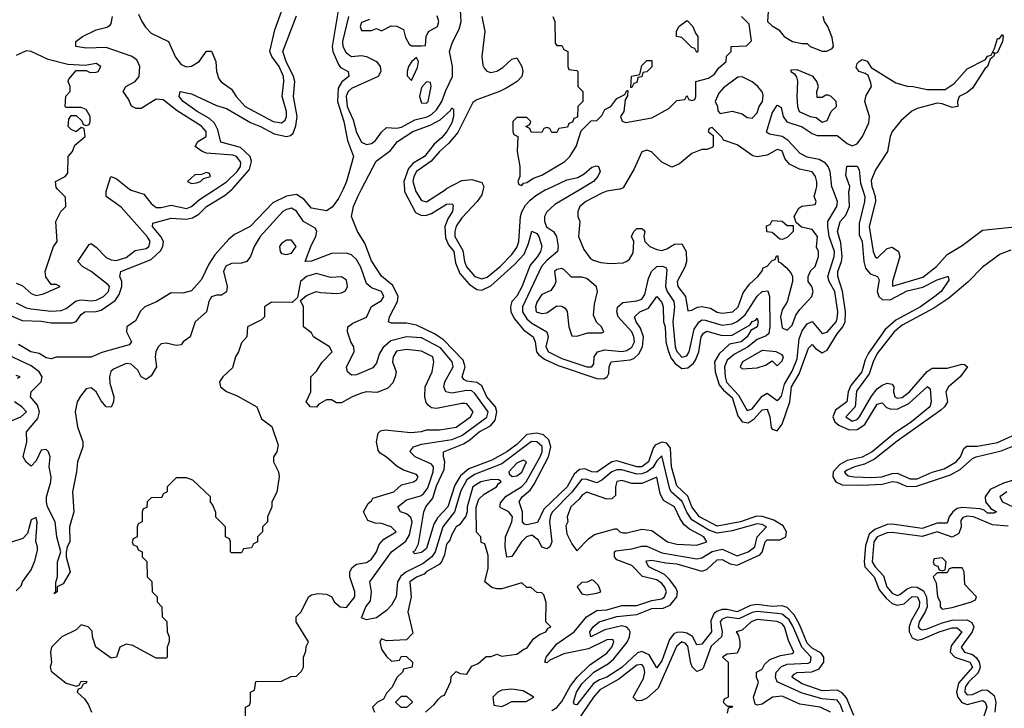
# Model space of a CAD drawing. Header units: inches. Extents: x 2710751 to 2829008, y 857003 to 965602.
# Tile 283 of 320: x 2781604 to 2785538, y 887925 to 890677. Entities that reach past the tile are written whole.
import ezdxf

# ---------------------------------------------------------------- set-up
doc = ezdxf.new("R2010")
doc.units = ezdxf.units.IN
doc.header["$MEASUREMENT"] = 0
doc.layers.add('C7888', color=7, linetype='Continuous')
doc.layers.add('C7889', color=7, linetype='Continuous')

msp = doc.modelspace()

# ---------------------------------------------------------------- linework, layer by layer
at = {"layer": 'C7888', "color": 2}
for points, elevation in [([(2781530, 889510.3), (2781614.6, 889474.6), (2781690, 889472), (2781730, 889464.9), (2781814.2, 889465.8), (2781829.6, 889470.4), (2781850, 889498.8), (2781864, 889510), (2781910, 889510.3), (2781930, 889516.4), (2781985.3, 889554.7), (2782002, 889578), (2782011.8, 889610), (2782012, 889630), (2782003.7, 889650), (2782008.7, 889670), (2782130, 889718.4), (2782166.8, 889753.2), (2782176.2, 889770), (2782178.4, 889790), (2782167.8, 889810), (2782135.1, 889850), (2782136.4, 889863.6), (2782210, 889883.1), (2782270, 889879.5), (2782295.1, 889884.9), (2782319.8, 889900.2), (2782350, 889930.3), (2782424.5, 889975.5), (2782453.1, 890000)], 2), ([(2781590, 889624), (2781614.6, 889614.6), (2781650, 889582), (2781670, 889574.8), (2781699.3, 889580.7), (2781766, 889610), (2781750, 889618), (2781730, 889618), (2781709.3, 889649.3), (2781706, 889670), (2781739, 889770), (2781754, 889790), (2781749, 889870), (2781769.1, 889910.9), (2781788, 889930), (2781787.3, 889967.3), (2781755.8, 890000)], 10), ([(2781590, 889545.5), (2781630, 889525.8), (2781650, 889521.2), (2781730, 889512.3), (2781770, 889514.9), (2781790, 889523.1), (2781830, 889552.7), (2781850, 889557.6), (2781890, 889553), (2781910, 889555.6), (2781939.7, 889570), (2781958.7, 889590), (2781963.1, 889610), (2781957.8, 889617.8), (2781890, 889671.1), (2781855.1, 889690), (2781836, 889710), (2781882, 889778), (2781890, 889782), (2781910, 889768.4), (2781950, 889726.5), (2781970, 889716.9), (2781990, 889714.4), (2782030, 889726.7), (2782065.9, 889754.1), (2782110, 889762.7), (2782120.5, 889770), (2782125.4, 889790), (2782113.3, 889810), (2782010, 889928), (2781949.4, 889970), (2781949.3, 889990), (2781952.6, 890000)], 6), ([(2782896.1, 890000), (2782878, 889962), (2782852.9, 889927.1), (2782830, 889913.6), (2782770, 889924.2), (2782739.8, 889959.8), (2782710, 889977.6), (2782670, 889971.5), (2782614.9, 889945.1), (2782524.9, 889850), (2782462, 889818), (2782440.2, 889799.8), (2782383.4, 889736.6), (2782359.9, 889700.1), (2782330, 889639), (2782290, 889593.2), (2782255.9, 889584.1), (2782210, 889585.2), (2782150.5, 889549.5), (2782104.7, 889530), (2782087.5, 889512.5), (2782066.4, 889473.6), (2782032, 889450), (2782031.3, 889430), (2782051.3, 889390), (2782042, 889378), (2781932.5, 889347.5), (2781890, 889328), (2781750, 889328), (2781730, 889322), (2781710, 889325.2), (2781682.7, 889342.7), (2781648.7, 889350), (2781598.9, 889378.9)], 2), ([(2782043.5, 890000), (2782050, 889994.9), (2782099.6, 889979.6), (2782130, 889942.4), (2782150, 889926), (2782170, 889926), (2782210, 889935.6), (2782270, 889922.6), (2782290, 889930.3), (2782322.3, 889957.7), (2782386.9, 890000)], 6), ([(2784936.4, 887896.4), (2784907.5, 887967.5), (2784890, 887987.1), (2784870, 887997.4), (2784810, 887994.3), (2784730, 888023.1), (2784689.5, 888050), (2784698, 888062), (2784710, 888067.7), (2784768.9, 888071.1), (2784797.6, 888082.4), (2784816.3, 888110), (2784816.9, 888130), (2784805.9, 888145.9), (2784770, 888165.5), (2784750, 888185.7), (2784720, 888260), (2784698.6, 888298.6), (2784670, 888328.5), (2784650, 888335.1), (2784610, 888332.3), (2784550, 888340.3), (2784524, 888336), (2784470, 888309.9), (2784430, 888319.8), (2784410, 888319.8), (2784388.2, 888311.8), (2784377, 888303), (2784365.8, 888274.2), (2784368.4, 888230), (2784330, 888182), (2784310, 888179.3), (2784291.7, 888211.7), (2784270, 888224.8), (2784250, 888229.8), (2784230, 888228.2), (2784217.7, 888222.3), (2784200.5, 888199.5), (2784170, 888115.1), (2784150, 888086.6), (2784118.4, 888138.4), (2784090, 888151.6), (2784073, 888147), (2784010, 888088.7), (2783950.4, 888050), (2783920.6, 888039.4), (2783896, 888024), (2783830, 887939.3), (2783820.9, 887940.9), (2783817.2, 887950), (2783828.8, 887990), (2783850, 888022.4), (2783897.6, 888070), (2783956.1, 888103.9), (2783977.6, 888122.4), (2784031.3, 888188.7), (2784040.5, 888210), (2784042.4, 888230), (2784038.8, 888238.8), (2784029.7, 888249.7), (2784010, 888254.5), (2783941.8, 888238.2), (2783886, 888210), (2783882, 888230), (2783895.1, 888250), (2783919.3, 888270), (2783990, 888292.4), (2784070, 888300.3), (2784130, 888324), (2784175.2, 888324.8), (2784203, 888337), (2784229.7, 888370), (2784232, 888390), (2784225.8, 888405.8), (2784200.3, 888440.3), (2784180.3, 888460.3), (2784118, 888490), (2784107, 888510), (2784110, 888514), (2784130, 888517.6), (2784185.7, 888505.7), (2784230, 888502), (2784330, 888473.7), (2784350, 888479.3), (2784390, 888518), (2784410, 888520.3), (2784442, 888502), (2784470, 888497.3), (2784561.6, 888538.4), (2784570.9, 888549.1), (2784582.7, 888590), (2784590, 888597.7), (2784641.2, 888598.8), (2784664.7, 888610), (2784667.4, 888630), (2784654.1, 888654.1), (2784616.8, 888676.8), (2784571.6, 888691.6), (2784547.7, 888692.3), (2784484, 888670), (2784390, 888653.3), (2784320.5, 888690), (2784290, 888729.6), (2784273.2, 888773.2), (2784230, 888814), (2784208.5, 888890), (2784204.7, 888964.7), (2784190, 888984), (2784170, 888988.7), (2784143.1, 888976.9), (2784134.9, 888965.1), (2784116, 888910), (2784090, 888889.9), (2784069.2, 888890), (2783990, 888914), (2783970, 888909.8), (2783910, 888868.6), (2783890, 888869.8), (2783861.8, 888881.8), (2783840.2, 888879.8), (2783819.7, 888860.3), (2783791.2, 888810), (2783698.8, 888721.2), (2783672.5, 888667.5), (2783630, 888657.6), (2783620.5, 888660.5), (2783612.3, 888670), (2783613.3, 888710), (2783599.6, 888750), (2783611.8, 888770), (2783643.3, 888796.7), (2783659.1, 888820.9), (2783717.3, 888930), (2783726.8, 888970), (2783718.2, 888998.2), (2783697.4, 889017.4), (2783670, 889025), (2783630, 889019.2), (2783590, 888979.8), (2783550, 888949.8), (2783490, 888916.8), (2783398.2, 888881.8), (2783365.4, 888854.6), (2783343, 888817), (2783314.4, 888730), (2783273.6, 888686.4), (2783258.7, 888661.3), (2783230, 888563.7), (2783210, 888547.6), (2783182.7, 888542.7), (2783175.3, 888550), (2783184.1, 888555.9), (2783197.2, 888582.8), (2783218.4, 888710), (2783227, 888730), (2783254.9, 888765.1), (2783270, 888813.4), (2783300.6, 888879.4), (2783303.1, 888910), (2783296.9, 888930), (2783298, 888950), (2783377.5, 888982.5), (2783402.3, 888997.7), (2783439.7, 889030), (2783485.7, 889054.3), (2783503.9, 889076.1), (2783509.8, 889110), (2783505.1, 889130), (2783469.8, 889170), (2783450, 889213.6), (2783430, 889227.4), (2783390, 889231.8), (2783379.1, 889239.1), (2783371.8, 889250), (2783383.9, 889290), (2783376.5, 889316.5), (2783298, 889398), (2783261.3, 889421.3), (2783190, 889456.3), (2783150, 889464.2), (2783090, 889464), (2783078, 889470), (2783081.2, 889490), (2783113.6, 889550), (2783116.9, 889570), (2783094.9, 889614.9), (2783050, 889652), (2783010, 889712.7), (2782983.5, 889783.5), (2782954, 889830), (2782929.5, 889890), (2782938, 889930), (2782954.5, 889970), (2782970.2, 890000)], 2), ([(2783141.1, 890000), (2783141.7, 889990), (2783185.8, 889905.8), (2783210, 889894.3), (2783230, 889895.2), (2783250, 889902.6), (2783310, 889939.3), (2783330, 889940.7), (2783335.8, 889935.8), (2783333.1, 889910), (2783316.2, 889883.8), (2783303.1, 889850), (2783304.8, 889804.8), (2783317.1, 889777.1), (2783338, 889750), (2783345.3, 889705.3), (2783363.2, 889663.2), (2783399.7, 889619.7), (2783430, 889598.7), (2783450, 889596.5), (2783486.5, 889613.5), (2783581.4, 889698.6), (2783619.6, 889740.4), (2783637, 889783), (2783650, 889832), (2783670, 889822), (2783678.4, 889810), (2783690, 889772), (2783684.4, 889750), (2783673.4, 889730), (2783644.2, 889695.8), (2783610, 889609.4), (2783590, 889572.3), (2783570.4, 889550), (2783564.4, 889530), (2783566.4, 889510), (2783580.9, 889480.9), (2783617.5, 889437.5), (2783655.5, 889410), (2783663.1, 889390), (2783668.8, 889350), (2783677.7, 889337.7), (2783700.5, 889320.5), (2783754.9, 889294.9), (2783910, 889242.3), (2783938.4, 889241.6), (2783951, 889249), (2783957.3, 889262.7), (2783958.9, 889290), (2783966.6, 889310), (2784042.8, 889317.2), (2784057.1, 889322.9), (2784078.1, 889341.9), (2784092.4, 889370), (2784096.4, 889410), (2784084.5, 889444.5), (2784066.9, 889470), (2784060.7, 889490), (2784081.2, 889510), (2784116.4, 889523.6), (2784150, 889570.8), (2784170, 889546), (2784174.9, 889530), (2784176, 889470), (2784182.3, 889450), (2784186, 889390), (2784194.4, 889354.4), (2784206.1, 889326.1), (2784222.7, 889302.7), (2784250, 889283.1), (2784273.8, 889286.2), (2784295.8, 889304.2), (2784303.4, 889316.6), (2784317.3, 889350), (2784326.6, 889410), (2784335.6, 889424.4), (2784350, 889431.5), (2784410, 889414.9), (2784450, 889416.4), (2784522.9, 889457.1), (2784530, 889470.4), (2784544.5, 889475.5), (2784550, 889484.7), (2784554.9, 889470), (2784550.4, 889450), (2784525.2, 889434.8), (2784510, 889409.7), (2784486, 889390), (2784439.9, 889380.1), (2784398.6, 889341.4), (2784380.3, 889310), (2784382.6, 889270), (2784398.3, 889218.3), (2784416.2, 889196.2), (2784450, 889166.7), (2784473.6, 889093.6), (2784490, 889070.3), (2784514.1, 889065.9), (2784538.6, 889081.4), (2784570, 889118), (2784590, 889120.4), (2784601.5, 889090), (2784606.5, 889046.5), (2784610, 889040.7), (2784630, 889033.4), (2784650, 889061), (2784680.8, 889150), (2784688.2, 889210), (2784717.9, 889262.1), (2784755.3, 889364.7), (2784770, 889379.1), (2784783.4, 889363.4), (2784810, 889345.5), (2784830, 889356.4), (2784870, 889422), (2784893.3, 889450), (2784902, 889470), (2784902.9, 889510), (2784891.9, 889591.9), (2784872.6, 889650), (2784872.8, 889670), (2784887.7, 889710), (2784889.8, 889730.2), (2784885.2, 889785.2), (2784871.8, 889830), (2784882, 889870), (2784904.2, 889895.8), (2784919.3, 889930), (2784917.2, 889990), (2784919.2, 890000)], 2), ([(2783183.9, 890000), (2783186.9, 889990), (2783210, 889954.4), (2783230, 889948.8), (2783307.4, 890000)], 6), ([(2783456.4, 890000), (2783450, 889977.2), (2783432.4, 889950), (2783370, 889885.6), (2783348.6, 889851.4), (2783342.2, 889830), (2783342.6, 889810), (2783374.4, 889754.4), (2783381.1, 889710), (2783389.5, 889689.5), (2783422.3, 889650), (2783450, 889640.7), (2783471.6, 889648.4), (2783523.9, 889690), (2783570, 889738.3), (2783590, 889767), (2783598.5, 889790), (2783605.6, 889890), (2783610.7, 889909.3), (2783624.3, 889935.7), (2783644.1, 889955.9), (2783665.6, 889974.4), (2783703.7, 889996.3), (2783711.6, 890000)], 6), ([(2783846.4, 890000), (2783741.9, 889938.1), (2783710, 889909.6), (2783700.2, 889890), (2783700.2, 889870), (2783709.4, 889849.4), (2783736.4, 889830), (2783748.7, 889810), (2783755.3, 889770), (2783752.2, 889750), (2783710, 889714.5), (2783689.2, 889690), (2783613.2, 889530), (2783613.2, 889510), (2783630, 889482), (2783650, 889464.2), (2783710.3, 889430), (2783716.1, 889410), (2783706.2, 889370), (2783716.5, 889350), (2783770, 889322.5), (2783870, 889289.4), (2783890, 889289.1), (2783898, 889302), (2783899.7, 889330), (2783912.3, 889350), (2783942.4, 889357.6), (2784010, 889351.3), (2784030, 889354.7), (2784050, 889367.6), (2784059.8, 889390), (2784057.7, 889410), (2784049.8, 889430), (2783994.7, 889490), (2783989.7, 889510), (2783991.8, 889528.2), (2784013.8, 889546.2), (2784070, 889553.1), (2784090, 889560.3), (2784101.3, 889578.7), (2784116.9, 889643.1), (2784128.9, 889671.1), (2784149.8, 889690.2), (2784171.5, 889691.5), (2784186.2, 889686.2), (2784190, 889678), (2784184.3, 889610), (2784191.3, 889590), (2784217.6, 889550), (2784219.7, 889530), (2784214, 889470), (2784223, 889370), (2784230, 889350.4), (2784250, 889328.1), (2784270, 889334), (2784278.8, 889350), (2784299.4, 889440.6), (2784318.9, 889470), (2784330, 889477.6), (2784343.3, 889476.7), (2784410, 889456.6), (2784450, 889461), (2784470, 889471.1), (2784502.5, 889497.5), (2784550, 889572.2), (2784570, 889590.3), (2784593.3, 889593.3), (2784599.5, 889570), (2784600.6, 889450), (2784596.6, 889423.4), (2784586.5, 889413.5), (2784550, 889398.9), (2784512.2, 889367.8), (2784459.3, 889340.7), (2784430, 889316.8), (2784419.8, 889290), (2784422.2, 889250), (2784428.1, 889228.1), (2784476.3, 889176.3), (2784510, 889114.6), (2784530, 889121.5), (2784570, 889172.2), (2784590, 889184.2), (2784630, 889154.9), (2784638.8, 889161.2), (2784648.1, 889171.9), (2784659.7, 889220.3), (2784690, 889272), (2784710, 889321.6), (2784718.6, 889401.4), (2784730, 889434), (2784750, 889461.3), (2784770, 889470.4), (2784810, 889422.4), (2784830, 889428.7), (2784865.8, 889470), (2784870, 889482), (2784872.6, 889510), (2784860.2, 889590), (2784838, 889630), (2784832.7, 889650), (2784858, 889730), (2784859.1, 889750), (2784838.6, 889810), (2784832.4, 889850), (2784832.7, 889870), (2784868.8, 889930), (2784870.7, 889950), (2784852.3, 890000)], 6), ([(2784003.2, 890000), (2784001, 889999), (2783950, 889992), (2783930, 889983.7), (2783866, 889950), (2783842, 889930), (2783834, 889910), (2783834, 889890), (2783842, 889870), (2783836, 889810), (2783858, 889758), (2783883.5, 889723.5), (2783895.3, 889715.3), (2783926.4, 889706.4), (2783962.8, 889702.8), (2784015.3, 889704.7), (2784030, 889712), (2784040.4, 889719.6), (2784054.6, 889745.4), (2784058, 889790), (2784048.7, 889810), (2784058, 889830), (2784070, 889842), (2784090, 889842), (2784096.9, 889836.9), (2784102, 889830), (2784098, 889810), (2784102, 889790), (2784122, 889770), (2784150, 889758.8), (2784170, 889754.8), (2784190, 889760.7), (2784220.2, 889779.8), (2784250, 889781), (2784267.3, 889750), (2784268.2, 889710), (2784263, 889690), (2784230.7, 889630), (2784234, 889610), (2784263.8, 889570), (2784274, 889514), (2784290, 889516), (2784311.5, 889528.5), (2784330, 889530.8), (2784363.9, 889523.9), (2784390, 889508.5), (2784410, 889503.8), (2784452.7, 889510), (2784474.5, 889530), (2784495.1, 889584.9), (2784519.5, 889620.5), (2784552.7, 889650), (2784569, 889670), (2784574.6, 889685.4), (2784590, 889692), (2784610, 889714), (2784622, 889718), (2784627.3, 889732.7), (2784632.7, 889732.7), (2784634, 889710), (2784645.4, 889705.4), (2784666.4, 889686.4), (2784685.4, 889665.4), (2784691.3, 889650), (2784691.3, 889630), (2784670.8, 889549.2), (2784650, 889518), (2784643.8, 889490), (2784650, 889446), (2784670, 889436), (2784690, 889456), (2784704.5, 889495.5), (2784721.2, 889518.8), (2784768.7, 889570), (2784774, 889590), (2784768.7, 889610), (2784754, 889630), (2784754, 889650), (2784765.2, 889674.8), (2784782, 889690), (2784795.3, 889730), (2784795.3, 889750), (2784788, 889768), (2784791.6, 889810), (2784770, 889839), (2784728, 889848), (2784716.4, 889856.4), (2784706, 889866), (2784698, 889890), (2784716.4, 889923.6), (2784728.4, 889931.6), (2784782, 889938), (2784786, 889950), (2784778, 889970), (2784786.2, 890000)], 10), ([(2784970.9, 890000), (2784980.4, 889970), (2784979.3, 889950), (2784957.4, 889862.6), (2784957.7, 889817.7), (2784970.2, 889789.8), (2784976.1, 889710), (2784983.7, 889683.7), (2785001.8, 889661.8), (2785031, 889650), (2785037.6, 889637.6), (2785030.3, 889590), (2785035.8, 889570), (2785050, 889558), (2785082.2, 889557.8), (2785150, 889593.2), (2785212.3, 889607.7), (2785270, 889637.6), (2785311, 889651), (2785314, 889650), (2785316, 889636), (2785284.9, 889590), (2785260.5, 889570), (2785202.4, 889530), (2785103.9, 889476.1), (2785061.6, 889438.4), (2784995.4, 889344.6), (2784982, 889318), (2784968.9, 889270), (2784924.6, 889215.4), (2784914.3, 889190), (2784908.4, 889150), (2784863.4, 889116.6), (2784852.7, 889090), (2784860.3, 889070), (2784876.6, 889056.6), (2784918.2, 889038.2), (2784950, 889038.6), (2784980.5, 889059.5), (2785030, 889140.4), (2785050, 889145.5), (2785067.7, 889127.7), (2785081.3, 889121.3), (2785110, 889120.8), (2785156.8, 889143.2), (2785230.5, 889210.5), (2785242, 889202), (2785245.3, 889150), (2785240.3, 889130), (2785166.7, 889070), (2785097.2, 889022.8), (2785010, 888949.8), (2784970, 888928.2), (2784910, 888915.8), (2784880.3, 888899.7), (2784854.2, 888870), (2784853.2, 888850), (2784864.2, 888830), (2784890, 888818.4), (2784970, 888816.3), (2785050, 888820.6), (2785091, 888831), (2785110, 888828.8), (2785150, 888811.8), (2785187.2, 888812.8), (2785322.3, 888857.7), (2785360.9, 888879.1), (2785410, 888923.1), (2785425.2, 888930), (2785525.7, 888954.3), (2785571.9, 888971.9)], 2), ([(2785012, 890000), (2785022.3, 889970), (2785023.2, 889950), (2784997.2, 889850), (2785014, 889750), (2785022, 889730), (2785030, 889723.8), (2785070, 889762.4), (2785090, 889768.2), (2785115.5, 889750), (2785120.3, 889730), (2785090.6, 889630.6), (2785091.3, 889611.3), (2785211.6, 889648.4), (2785266.9, 889690), (2785310, 889738.7), (2785370, 889774), (2785450, 889835.5), (2785592, 889850)], 6), ([(2783730, 887916.2), (2783750, 887928), (2783770, 887951.7), (2783804.8, 888015.2), (2783830.8, 888050), (2783881.6, 888098.4), (2783950, 888146), (2783970.4, 888169.6), (2783978.3, 888190), (2783975.9, 888195.9), (2783970, 888200.5), (2783950, 888199.3), (2783877.2, 888162.8), (2783777.5, 888142.5), (2783722.5, 888117.5), (2783710, 888107), (2783702, 888110), (2783707.3, 888130), (2783750, 888183.1), (2783818.9, 888230), (2783869, 888291), (2783910, 888315.5), (2783950, 888318.5), (2784010, 888335.4), (2784070, 888336.1), (2784130, 888355.5), (2784170, 888362.6), (2784180.4, 888370), (2784187.8, 888390), (2784180.7, 888410), (2784170, 888423.9), (2784150, 888438.2), (2784092.4, 888452.4), (2784050, 888496), (2783990, 888518.4), (2783980.5, 888530), (2783980.9, 888550), (2783985.6, 888554.4), (2784050, 888562.4), (2784090, 888573.6), (2784110, 888572.4), (2784170, 888546.2), (2784310, 888522.2), (2784330, 888526.9), (2784370, 888551), (2784410, 888561.5), (2784470, 888534.7), (2784514.7, 888550), (2784540.7, 888570), (2784550.8, 888610), (2784587.3, 888650), (2784570, 888659.2), (2784550, 888662.8), (2784450, 888634.4), (2784390, 888624.7), (2784357.3, 888637.3), (2784290, 888678), (2784268.9, 888708.9), (2784250.9, 888750.9), (2784208.8, 888788.8), (2784201.3, 888801.3), (2784170, 888934), (2784150, 888914), (2784133.2, 888886.8), (2784110.6, 888869.4), (2784090, 888861.9), (2784070, 888861.2), (2784010, 888877.7), (2783990, 888878.3), (2783969.6, 888870.4), (2783930, 888836.8), (2783910, 888826.4), (2783870, 888839.8), (2783850, 888840.3), (2783810.6, 888789.4), (2783732.3, 888710), (2783724.4, 888695.6), (2783720.2, 888670), (2783730.3, 888590), (2783722, 888570), (2783710, 888562.4), (2783690, 888569.6), (2783676.5, 888596.5), (2783650, 888617.2), (2783629.5, 888610.5), (2783609.4, 888590.6), (2783570, 888532.3), (2783550, 888529.2), (2783543.1, 888570), (2783545.3, 888610), (2783569.8, 888670), (2783572.8, 888690), (2783558.4, 888710), (2783526.1, 888726.1), (2783522.9, 888730), (2783525.6, 888745.6), (2783547.8, 888772.2), (2783610, 888811.3), (2783627, 888830), (2783682.9, 888930), (2783691.3, 888950), (2783691, 888971), (2783670.4, 888990.4), (2783649, 888991), (2783530, 888902.3), (2783421.2, 888858.8), (2783390, 888837.4), (2783366.5, 888793.5), (2783341.5, 888710), (2783294.7, 888650), (2783264, 888550), (2783251.1, 888530), (2783215.8, 888504.2), (2783149.5, 888470.5), (2783126.9, 888453.1), (2783114.2, 888430), (2783108.5, 888370), (2783090, 888337), (2783070, 888316), (2783030, 888287), (2782990, 888279), (2782970, 888286), (2782987.6, 888330), (2783005.1, 888354.9), (2783009.7, 888390), (2783003.7, 888430), (2783089.9, 888550.1), (2783147.1, 888592.9), (2783162, 888618), (2783172.4, 888670), (2783167, 888687), (2783150, 888701.7), (2783126, 888710), (2783114.5, 888730), (2783150, 888758.5), (2783205.6, 888774.4), (2783217.5, 888782.5), (2783234.3, 888805.7), (2783256.5, 888870), (2783257.7, 888890), (2783250, 888900.5), (2783183.7, 888930), (2783163.7, 888950), (2783165.6, 888954.4), (2783177.2, 888970), (2783210, 888980.9), (2783330, 888999.4), (2783370, 889015.2), (2783470, 889088.1), (2783475.4, 889110), (2783422.6, 889182.6), (2783410, 889193.5), (2783390, 889195.4), (2783330, 889184.5), (2783306.6, 889190), (2783298.7, 889210), (2783302.6, 889230), (2783336.4, 889290), (2783332.3, 889310), (2783285, 889365), (2783210, 889405), (2783150, 889409.8), (2783086.4, 889393.6), (2783054.6, 889365.4), (2783040.4, 889339.6), (2783030, 889304), (2783014.9, 889285.1), (2782950, 889258), (2782930, 889256), (2782913.2, 889270), (2782909.5, 889290), (2782940.7, 889350), (2782939.5, 889370), (2782927, 889390), (2782913.2, 889430), (2782915.3, 889450), (2782935.5, 889464.5), (2782990, 889487.7), (2783009.7, 889530.3), (2783050, 889554.8), (2783058.4, 889570), (2783049.2, 889590), (2783010, 889605.1), (2782990, 889622.7), (2782967.6, 889687.6), (2782950, 889718), (2782930, 889737.2), (2782910, 889743.7), (2782850, 889742.9), (2782770, 889712), (2782745.2, 889710), (2782770, 889777.3), (2782787.3, 889810), (2782791.3, 889831.3), (2782784.1, 889844.1), (2782738.4, 889870), (2782710, 889911.6), (2782690, 889923), (2782670, 889918.9), (2782655.5, 889910), (2782564.4, 889810), (2782540.7, 889770), (2782526.8, 889730), (2782511.3, 889710), (2782490, 889704.5), (2782450, 889702.9), (2782427.9, 889692.1), (2782418.7, 889670), (2782433.1, 889610), (2782430.3, 889589.7), (2782410, 889576.2), (2782390, 889576.2), (2782370, 889569.2), (2782359.3, 889550), (2782350.6, 889509.4), (2782305.5, 889470), (2782284.7, 889410), (2782258, 889390), (2782250, 889378), (2782230, 889375.3), (2782190, 889383.7), (2782170, 889380.9), (2782157.3, 889370), (2782148.2, 889350), (2782145.5, 889330), (2782151.3, 889290), (2782130, 889254), (2782110, 889239), (2782090, 889249.2), (2782076.3, 889276.3), (2782050, 889299.6), (2782030, 889302.4), (2781979.2, 889280.8), (2781969, 889271), (2781962.6, 889250), (2781964.2, 889224.2), (2781980.5, 889170), (2781978.8, 889150), (2781970, 889129), (2781950, 889129.2), (2781930, 889153.2), (2781909.8, 889189.8), (2781890, 889206.3), (2781870, 889201.3), (2781847.3, 889172.7), (2781834.4, 889150), (2781825.5, 889110), (2781835.5, 889050), (2781856.9, 888990), (2781856.9, 888970), (2781834.6, 888910), (2781831.4, 888870), (2781814.6, 888790), (2781820.7, 888710), (2781802.8, 888650), (2781804, 888590), (2781794, 888570), (2781790.5, 888549.5), (2781790.5, 888530), (2781806, 888470), (2781778, 888422), (2781754, 888410), (2781754, 888390), (2781742, 888382), (2781748.4, 888391.6), (2781749.2, 888429.2), (2781755.3, 888450), (2781755.3, 888510), (2781769.2, 888550), (2781752.3, 888610), (2781745.6, 888670), (2781715.4, 888730), (2781711.3, 888750), (2781711.3, 888770), (2781728.2, 888830), (2781729.7, 888850), (2781722.4, 888890), (2781725.6, 888930), (2781719.5, 888950), (2781710, 888959.5), (2781690, 888956.2), (2781670, 888914), (2781650, 888893.2), (2781630, 888909.2), (2781618.4, 888930), (2781632.4, 888990), (2781631.2, 889030), (2781677.3, 889082.7), (2781683.8, 889110), (2781675.8, 889135.8), (2781646.9, 889170), (2781649.7, 889190), (2781690.6, 889229.4), (2781694.5, 889250), (2781681.7, 889270), (2781650, 889294), (2781557.3, 889337.3)], 6), ([(2785563.9, 889756.1), (2785520.6, 889739.4), (2785450, 889688.2), (2785392.2, 889627.8), (2785316.3, 889563.7), (2785256, 889524), (2785130, 889456.2), (2785097.2, 889430), (2785030, 889343.5), (2785013.2, 889310), (2784998.4, 889261.6), (2784947.1, 889192.9), (2784942.3, 889130), (2784904.2, 889090), (2784930, 889072), (2784950, 889079.6), (2784959.8, 889090), (2785007.2, 889172.8), (2785030, 889201.1), (2785050, 889216), (2785070, 889224.9), (2785090, 889220.7), (2785095.8, 889210), (2785094.9, 889190), (2785100.4, 889170), (2785110, 889164), (2785130, 889167.3), (2785159.2, 889190), (2785230, 889270.3), (2785250, 889284.9), (2785310, 889283.6), (2785370, 889300.5), (2785379.3, 889299.3), (2785390.5, 889290), (2785361.3, 889250), (2785315.3, 889210), (2785303.7, 889190), (2785310.4, 889150), (2785298.7, 889130), (2785283.7, 889116.3), (2785110, 888992.4), (2785019.1, 888920.9), (2784979.8, 888900.2), (2784938.8, 888890), (2784910, 888877.3), (2784899.5, 888870), (2784903, 888863), (2784914, 888854), (2784938, 888850), (2785006.7, 888846.7), (2785049, 888850), (2785090, 888863.8), (2785110, 888864.3), (2785161.8, 888841.8), (2785190, 888842.3), (2785250, 888868.6), (2785297.8, 888882.2), (2785345.1, 888910), (2785362.4, 888930), (2785376.6, 888963.4), (2785387.7, 888972.3), (2785430, 888972.9), (2785510, 888986.7), (2785610, 889033.1)], 6), ([(2782506, 887850), (2782506, 887930), (2782522, 887938), (2782526, 887950), (2782526, 887990), (2782542, 887998), (2782547.3, 888032.7), (2782650, 888034), (2782688.4, 888051.6), (2782710, 888054), (2782730, 888074), (2782738, 888090), (2782738, 888130), (2782747.3, 888152.7), (2782748.4, 888171.6), (2782758, 888190), (2782708.7, 888270), (2782708.7, 888290), (2782728.9, 888311.1), (2782758, 888370), (2782770, 888378), (2782796.4, 888383.6), (2782830, 888381), (2782850.6, 888370.6), (2782861, 888350), (2782884.7, 888330), (2782910, 888328), (2782942.7, 888370), (2782943.7, 888390), (2782922.7, 888450), (2782922.7, 888470), (2782931.9, 888488.1), (2782950, 888500.7), (2782990, 888508.2), (2783010, 888520.7), (2783029.3, 888550), (2783040.7, 888579.3), (2783058.6, 888601.4), (2783108, 888630), (2783088, 888650), (2783050, 888664), (2783024.7, 888664.7), (2782995.3, 888675.3), (2782978, 888710), (2782996.4, 888743.6), (2783010, 888754), (2783015.3, 888764.7), (2783099, 888790), (2783130, 888818), (2783178, 888830), (2783190, 888838), (2783196, 888850), (2783190, 888859), (2783137.2, 888877.2), (2783111.9, 888891.9), (2783070, 888929), (2783044.8, 888944.8), (2783036.6, 888956.6), (2783029.4, 888989.4), (2783036, 889024), (2783045.6, 889034.4), (2783062.7, 889037.3), (2783166.6, 889026.6), (2783210, 889030.7), (2783230, 889038), (2783282, 889038), (2783348.4, 889048.4), (2783405.2, 889090), (2783416, 889110), (2783390, 889141.2), (2783382.7, 889142.7), (2783370, 889143.7), (2783270, 889123.7), (2783250, 889126), (2783235.9, 889135.9), (2783227.7, 889147.7), (2783222.9, 889170), (2783224.5, 889210), (2783252, 889270), (2783259.3, 889310), (2783255.1, 889330), (2783210, 889351.8), (2783150, 889359.5), (2783110, 889351.6), (2783096.3, 889330), (2783094, 889310), (2783107.7, 889270), (2783104.9, 889250), (2783094.9, 889225.1), (2783075.2, 889204.8), (2783033, 889187), (2782990, 889189.3), (2782970, 889183.7), (2782932, 889170), (2782890, 889146), (2782870, 889146), (2782850, 889158), (2782830, 889158), (2782799.6, 889140.4), (2782790, 889128), (2782766, 889130), (2782749, 889150), (2782768, 889190), (2782768, 889250), (2782790, 889272), (2782812.1, 889307.9), (2782852.7, 889350), (2782842, 889370), (2782778, 889410), (2782770, 889426), (2782738, 889450), (2782738, 889530), (2782726, 889554), (2782750, 889574), (2782788.9, 889591.1), (2782806, 889586), (2782870, 889582), (2782890, 889584.9), (2782906.3, 889593.7), (2782914.5, 889610), (2782910, 889635.3), (2782890, 889649.2), (2782846, 889646), (2782790, 889662.7), (2782750, 889651.2), (2782725.5, 889630), (2782714, 889566), (2782692.7, 889547.3), (2782610, 889548), (2782582, 889530), (2782582, 889490), (2782570, 889478), (2782514, 889450), (2782512, 889410), (2782490, 889386), (2782478, 889350), (2782466, 889330), (2782454, 889286), (2782416, 889250), (2782402.8, 889230), (2782406.8, 889210), (2782430, 889191), (2782473.4, 889173.4), (2782552, 889130), (2782570, 889082), (2782611.3, 889051.3), (2782636.9, 888976.9), (2782631.3, 888950), (2782618, 888930), (2782618, 888910), (2782638, 888870), (2782641, 888850), (2782631.1, 888788.9), (2782612, 888750), (2782612, 888730), (2782594, 888690), (2782594, 888670), (2782574, 888650), (2782574, 888630), (2782554, 888610), (2782554, 888590), (2782538, 888582), (2782530, 888566), (2782498, 888562), (2782490, 888546), (2782450, 888546), (2782446, 888550), (2782446, 888590), (2782442, 888602), (2782426, 888610), (2782426, 888650), (2782388.4, 888688.4), (2782387.3, 888707.3), (2782376.4, 888736.4), (2782366, 888750), (2782366, 888770), (2782296.4, 888836.4), (2782270, 888846), (2782230, 888846), (2782194, 888810), (2782194, 888790), (2782178, 888782), (2782172.7, 888767.3), (2782130, 888766), (2782114, 888750), (2782112.7, 888727.3), (2782098, 888722), (2782094, 888710), (2782094, 888670), (2782078, 888662), (2782074, 888650), (2782074, 888610), (2782058, 888602), (2782054, 888590), (2782058, 888578), (2782072.7, 888572.7), (2782078, 888558), (2782094, 888550), (2782094, 888530), (2782111.6, 888511.6), (2782114, 888450), (2782131.6, 888431.6), (2782134, 888390), (2782154, 888370), (2782154, 888350), (2782172, 888330), (2782174, 888290), (2782191.6, 888271.6), (2782194, 888230), (2782202, 888210), (2782202, 888190), (2782194, 888170), (2782194, 888130), (2782190, 888126), (2782150, 888126), (2782056.5, 888176.5), (2782030, 888182), (2782004.7, 888170), (2781991.1, 888128.9), (2781970, 888126), (2781908.9, 888168.9), (2781895.3, 888210), (2781893.6, 888233.6), (2781878, 888250), (2781850, 888258), (2781830, 888238), (2781772, 888210), (2781731.1, 888168.9), (2781726.8, 888150), (2781731.3, 888108.7), (2781726, 888090), (2781730, 888074), (2781790, 888026), (2781830, 888014), (2781842, 888018), (2781850, 888034), (2781872.7, 888032.7), (2781870, 888026), (2781858, 888022), (2781850, 888006), (2781838, 888002), (2781834, 887990), (2781862.8, 887962.8), (2781879.1, 887939.1), (2781891.3, 887910)], 10), ([(2781595.3, 889244.7), (2781606, 889250), (2781590, 889255.3)], 10), ([(2781567.5, 889072.5), (2781608.7, 889090), (2781631.8, 889110), (2781613.2, 889130), (2781584, 889150)], 10), ([(2783226, 887910), (2783260.4, 887939.6), (2783278, 887962), (2783290, 887974), (2783302, 887978), (2783327.3, 888032.7), (2783328.4, 888051.6), (2783347.3, 888072.7), (2783363.6, 888063.6), (2783390, 888062), (2783410, 888094), (2783436.4, 888103.6), (2783468.4, 888131.6), (2783487.3, 888132.7), (2783510, 888142), (2783530, 888134), (2783590, 888142), (2783618, 888162), (2783630, 888164.7), (2783657.2, 888202.8), (2783680.2, 888219.8), (2783706, 888230), (2783715.3, 888244.7), (2783726, 888250), (2783706, 888270), (2783707.3, 888347.3), (2783698, 888378), (2783690, 888386), (2783670, 888388), (2783647.3, 888407.3), (2783630, 888408), (2783610, 888426), (2783530, 888402), (2783510, 888402), (2783490, 888408), (2783462, 888430), (2783475.5, 888484.5), (2783476, 888536), (2783462, 888582), (2783447.3, 888587.3), (2783446, 888610), (2783428.9, 888628.9), (2783428.4, 888728.4), (2783439, 888761), (2783459.3, 888780.7), (2783508.7, 888810), (2783516.5, 888823.5), (2783528, 888830), (2783518, 888838), (2783490, 888839.5), (2783446, 888830), (2783414.8, 888810), (2783391.3, 888730), (2783392, 888710), (2783386.6, 888693.4), (2783361.6, 888658.4), (2783348, 888650), (2783330, 888619), (2783322.8, 888597.2), (2783310, 888581.2), (2783301.3, 888538.7), (2783289, 888511), (2783279.9, 888500.1), (2783227.7, 888470), (2783219.5, 888460.5), (2783190, 888449.3), (2783162.4, 888430), (2783168.4, 888370), (2783154.8, 888310), (2783174.8, 888225.2), (2783150, 888198), (2783070, 888195.3), (2783050, 888202), (2783042.8, 888190), (2783050, 888162), (2783070, 888132), (2783090, 888114), (2783122, 888118), (2783130, 888134), (2783150, 888132), (2783174, 888110), (2783172, 888090), (2783138, 888082), (2783134, 888070), (2783112, 888050), (2783091.6, 888008.4), (2783070, 887986), (2783058, 887962), (2783034, 887950), (2783014, 887930), (2783022, 887910)], 10), ([(2785610, 888847.1), (2785535, 888825), (2785480.9, 888799.1), (2785461.1, 888770), (2785462.4, 888750), (2785483.8, 888723.8), (2785506, 888710), (2785495.8, 888704.2), (2785470, 888705.4), (2785456.6, 888716.6), (2785441.7, 888721.7), (2785370, 888727.1), (2785350, 888723.1), (2785331.8, 888710), (2785318, 888690), (2785310, 888664.5), (2785270, 888664.8), (2785210, 888643.5), (2785090, 888660.8), (2785070, 888659.3), (2785020.8, 888639.2), (2784998.5, 888621.5), (2784983.8, 888576.2), (2784978.2, 888510), (2784980.9, 888490), (2785018.3, 888450), (2785038.2, 888398.2), (2785065.6, 888365.6), (2785090, 888344.2), (2785110, 888336.9), (2785137.7, 888342.3), (2785170, 888372.4), (2785191.3, 888370), (2785199.2, 888350), (2785197.8, 888330), (2785165.5, 888274.5), (2785157.1, 888250), (2785158.2, 888230), (2785170, 888206.4), (2785190, 888197.7), (2785210, 888201.3), (2785277, 888230), (2785330, 888246), (2785350, 888246.7), (2785368.4, 888230), (2785325, 888175), (2785321.5, 888150), (2785340.5, 888130), (2785400.3, 888110), (2785410.2, 888090), (2785354.7, 888025.3), (2785347.2, 887990), (2785352, 887970), (2785367.6, 887947.6), (2785390, 887940.7), (2785450, 887956.5), (2785461.6, 887950), (2785467.4, 887930), (2785455.2, 887890)], 2), ([(2785548, 888790), (2785519.5, 888770), (2785530.6, 888750), (2785598.8, 888718.8)], 6), ([(2781590, 888394), (2781610, 888414), (2781615.3, 888430), (2781650, 888478), (2781665.4, 888514.6), (2781675.1, 888555.1), (2781676, 888570), (2781668.4, 888591.6), (2781674.5, 888670), (2781670, 888688), (2781650, 888678), (2781636, 888624), (2781616.7, 888603.3), (2781530, 888576)], 10), ([(2785552.7, 888652.7), (2785490, 888658.5), (2785414.5, 888690), (2785390, 888693.2), (2785372.4, 888687.6), (2785364.3, 888675.7), (2785364.9, 888650), (2785356.3, 888623.7), (2785330, 888608.7), (2785270, 888630.6), (2785210, 888612), (2785090, 888628), (2785070, 888626.5), (2785030.3, 888610), (2785017.1, 888590), (2785010.2, 888510), (2785021.2, 888490), (2785054.9, 888454.9), (2785067.8, 888410), (2785090, 888385.6), (2785110, 888376.2), (2785120.5, 888379.5), (2785150, 888402.4), (2785170, 888411.1), (2785190, 888409.3), (2785214.6, 888394.6), (2785227.2, 888370), (2785229.4, 888330), (2785222.2, 888310), (2785197.1, 888270), (2785193.1, 888250), (2785201.9, 888241.9), (2785210, 888238.2), (2785230, 888242), (2785290, 888266.6), (2785330, 888277.6), (2785390, 888278.4), (2785407.6, 888267.6), (2785415.5, 888250), (2785409.3, 888230), (2785364.9, 888170), (2785379.3, 888150), (2785410, 888139.4), (2785426.8, 888126.8), (2785437.8, 888110), (2785440.9, 888090), (2785433.3, 888066.7), (2785395.2, 888030), (2785381.5, 888010), (2785380.2, 887990), (2785390, 887978.5), (2785410, 887980.2), (2785450, 887998.2), (2785470, 887997.3), (2785496.6, 887976.6), (2785504.1, 887950), (2785500.2, 887910)], 6), ([(2784894.5, 887910), (2784882.1, 887942.1), (2784870, 887957.1), (2784810, 887962.5), (2784730, 887986), (2784630.8, 888030.8), (2784623.8, 888050), (2784626.8, 888070), (2784647.5, 888092.5), (2784670, 888100.9), (2784754.3, 888105.7), (2784763.6, 888110), (2784765.7, 888130), (2784728.9, 888168.9), (2784693.1, 888253.1), (2784678.1, 888278.1), (2784650, 888301), (2784630, 888304.5), (2784550, 888312.4), (2784530, 888308.4), (2784476.9, 888283.1), (2784430, 888288.9), (2784410, 888281.1), (2784403.2, 888270), (2784410.2, 888230), (2784407.7, 888210), (2784366, 888174), (2784334.3, 888085.7), (2784330, 888079.6), (2784310, 888071.5), (2784290.8, 888090.8), (2784285.2, 888105.2), (2784273, 888173), (2784264, 888184), (2784248.9, 888191.1), (2784228, 888172), (2784154.8, 888005.2), (2784110, 887965.1), (2784090, 887955.8), (2784070, 887954.5), (2784054.5, 887970), (2784096.1, 888043.9), (2784101.1, 888070), (2784098.2, 888090), (2784090, 888100.4), (2784070, 888096.8), (2783998.2, 888041.8), (2783921.7, 887998.3), (2783896.9, 887970), (2783829.2, 887870)], 6), ([(2784844, 887910), (2784802, 887930), (2784721.5, 887941.5), (2784650, 887973), (2784612, 887970), (2784570, 887942), (2784550, 887938), (2784542, 887942), (2784535.3, 887970), (2784555.3, 888030), (2784548, 888050), (2784548, 888070), (2784570, 888082), (2784579.3, 888100.7), (2784600.5, 888119.5), (2784644.2, 888135.8), (2784690, 888144.4), (2784697, 888150), (2784675.6, 888195.6), (2784659.7, 888250), (2784650, 888262.4), (2784630, 888271.8), (2784550, 888279.7), (2784526.4, 888270), (2784490, 888237.2), (2784466.8, 888230), (2784476, 888216), (2784481, 888190), (2784481, 888170), (2784470, 888146), (2784430, 888142), (2784412, 888130), (2784434, 888110), (2784434, 887970), (2784418, 887962), (2784414, 887950), (2784430, 887934), (2784450, 887934), (2784452, 887930), (2784434, 887926), (2784430, 887906)], 10)]:
    msp.add_lwpolyline(points, dxfattribs=dict(at, elevation=elevation))
at = {"layer": 'C7888', "color": 2, "elevation": 10}
for points in [[(2784670, 889854), (2784694, 889854), (2784694, 889830), (2784670, 889806), (2784650, 889798), (2784640.4, 889800.4), (2784610, 889826), (2784588.4, 889828.4), (2784587.3, 889852.7), (2784602, 889858), (2784610, 889874), (2784650, 889872)], [(2782690, 889795.3), (2782670, 889795.3), (2782650, 889782), (2782642.8, 889770), (2782644.7, 889750), (2782650, 889742), (2782670, 889738), (2782690, 889744), (2782708.7, 889770)], [(2783770, 889682), (2783750, 889679), (2783741, 889670), (2783746, 889630), (2783742, 889618), (2783726, 889594), (2783690, 889579), (2783670, 889548), (2783665.5, 889530), (2783668, 889510), (2783690, 889502.8), (2783710, 889506), (2783750, 889534), (2783770, 889532), (2783783.6, 889523.6), (2783791.1, 889511.1), (2783798, 889450), (2783810, 889414), (2783830, 889412), (2783874.6, 889425.4), (2783930, 889426), (2783938, 889430), (2783928, 889450), (2783908.7, 889468.7), (2783896.4, 889496.4), (2783900.2, 889539.8), (2783912.7, 889590), (2783908.9, 889608.9), (2783870, 889642), (2783850, 889648), (2783808.4, 889648.4), (2783778, 889678)], [(2784570, 889355.1), (2784491.3, 889310), (2784482, 889290), (2784490, 889282), (2784550, 889286), (2784583.1, 889296.9), (2784610, 889314), (2784630, 889294), (2784650, 889314), (2784655.3, 889330), (2784650, 889338), (2784626, 889350)], [(2783616.2, 888916.2), (2783590, 888904.5), (2783558.8, 888870), (2783560.7, 888860.7), (2783571.1, 888851.1), (2783590, 888854), (2783610, 888868.2), (2783628.7, 888910)], [(2784150, 888849), (2784090, 888823.7), (2784050, 888823.7), (2784010, 888835.1), (2783990, 888831.6), (2783984, 888810), (2783984.7, 888775.3), (2783970, 888762), (2783950, 888761.2), (2783870, 888789.2), (2783850, 888776), (2783839.9, 888760.1), (2783805.5, 888730), (2783792, 888690), (2783794, 888670), (2783786, 888654), (2783790, 888622), (2783810, 888582), (2783830, 888554), (2783877.2, 888602.8), (2783900.9, 888619.1), (2783982, 888642), (2783990, 888642), (2784002, 888630), (2784013.6, 888626.4), (2784030, 888626), (2784090, 888641), (2784130, 888636), (2784192, 888590), (2784230, 888580.5), (2784310, 888577.3), (2784349, 888590), (2784337, 888610), (2784280.3, 888640.3), (2784258.3, 888658.3), (2784242.3, 888682.3), (2784220.7, 888730), (2784175.6, 888755.6), (2784163, 888783)], [(2785290, 888526), (2785258, 888522), (2785254, 888510), (2785258, 888498), (2785272.7, 888492.7), (2785278, 888478), (2785290, 888474), (2785302, 888478), (2785306, 888510)], [(2785370, 888486), (2785330, 888486), (2785318, 888482), (2785310, 888466), (2785270, 888466), (2785254, 888450), (2785266, 888426), (2785271.3, 888370), (2785281, 888350), (2785281, 888330), (2785290, 888321), (2785330, 888327.3), (2785406, 888350), (2785422, 888358), (2785426, 888370), (2785380.4, 888420.4), (2785378, 888470)], [(2783890, 888438), (2783871.3, 888428.7), (2783850, 888428), (2783832, 888410), (2783850, 888382), (2783870, 888378), (2783910, 888384.7), (2783926, 888390), (2783916.4, 888416.4), (2783896.4, 888436.4)], [(2783150, 887928), (2783128.4, 887928.4), (2783106, 887950), (2783130, 887974), (2783150, 887974), (2783171.6, 887951.6), (2783172, 887948)], [(2783570, 888002), (2783530, 887998), (2783514, 887990), (2783494, 887970), (2783498, 887938), (2783530, 887932), (2783550, 887942), (2783570, 887952), (2783627.3, 887952.7), (2783658, 887970), (2783615.5, 887995.5)]]:
    msp.add_lwpolyline(points, close=True, dxfattribs=at)
at = {"layer": 'C7889', "color": 2}
for points, elevation in [([(2782386.9, 890000), (2782430, 890028.2), (2782473.5, 890070), (2782487, 890090), (2782487.6, 890107.6), (2782470, 890129.7), (2782455.2, 890135.2), (2782350, 890143.9), (2782332.7, 890150), (2782305.2, 890170), (2782316, 890190), (2782349.6, 890210), (2782349.7, 890230), (2782331.1, 890251.1), (2782233.1, 890313.1), (2782176.8, 890356.8), (2782150, 890358.7), (2782090, 890322.4), (2782070, 890321.6), (2782051.5, 890331.5), (2782039.1, 890359.1), (2782017.2, 890390), (2782028.7, 890410), (2782065.1, 890430), (2782081, 890450), (2782083.9, 890490), (2782073.1, 890513.1), (2782062.7, 890522.7), (2782050, 890531.1), (2781950, 890565.4), (2781870, 890562.4), (2781829, 890570), (2781828.7, 890590), (2781855.3, 890610), (2781910, 890636.3), (2781952.7, 890647.3), (2781965.6, 890654.4), (2781970, 890662), (2781975.1, 890690)], 6), ([(2782079.5, 890699.5), (2782092.4, 890670), (2782106.5, 890646.5), (2782130, 890622.4), (2782199.1, 890590), (2782226.6, 890526.6), (2782250, 890497.1), (2782270, 890488.5), (2782290, 890490.4), (2782320.9, 890510), (2782350, 890551), (2782370, 890551.3), (2782387.3, 890510), (2782390.4, 890470), (2782400.2, 890440.2), (2782409, 890429), (2782450, 890399.3), (2782469.3, 890369.3), (2782505.3, 890330), (2782617.3, 890270), (2782650, 890264.6), (2782664.4, 890275.6), (2782670.8, 890290), (2782669.8, 890310), (2782652.8, 890370), (2782659.8, 890430), (2782658, 890450), (2782640.3, 890490), (2782610.9, 890530), (2782604.2, 890550), (2782623.5, 890636.5), (2782649.7, 890710)], 6), ([(2782453.1, 890000), (2782456.8, 890003.2), (2782521.8, 890078.2), (2782529.8, 890110), (2782524.7, 890130), (2782485.8, 890165.8), (2782407.4, 890187.4), (2782396.4, 890236.4), (2782383.1, 890263.1), (2782362, 890282), (2782312.7, 890310), (2782257.2, 890350), (2782241.2, 890370), (2782246, 890390), (2782290, 890380.7), (2782390, 890334), (2782430, 890322), (2782525.8, 890265.8), (2782566, 890250), (2782620.5, 890220.5), (2782670, 890210.3), (2782685.6, 890214.4), (2782696.6, 890223.4), (2782707.7, 890252.3), (2782713.3, 890290), (2782698.7, 890370), (2782703.5, 890430), (2782698.7, 890450), (2782668.6, 890510), (2782655.1, 890550), (2782710, 890692)], 2), ([(2782878, 890722), (2782852.9, 890570), (2782855.3, 890550), (2782878, 890498), (2782886.4, 890486.4), (2782916, 890470), (2782918.8, 890450), (2782891.3, 890428.7), (2782876.3, 890403.7), (2782873.4, 890350), (2782899.6, 890270), (2782913.8, 890193.8), (2782938.4, 890130), (2782910.3, 890029.7), (2782896.1, 890000)], 2), ([(2782918.4, 890690), (2782893.8, 890590), (2782895.5, 890570), (2782907.2, 890547.2), (2782917.6, 890537.6), (2782930, 890530.3), (2782970, 890534.3), (2782990.2, 890530.2), (2783030.2, 890510.2), (2783044.2, 890490), (2783047.2, 890470), (2783036.4, 890450), (2782930, 890402), (2782916.5, 890390), (2782908.8, 890371.2), (2782912.7, 890330), (2782936.3, 890276.3), (2782950, 890225.5), (2782970, 890187.4), (2782990, 890178.3), (2783010, 890182.6), (2783025.8, 890194.2), (2783050, 890227.7), (2783070, 890245.5), (2783110, 890243.1), (2783130, 890247.9), (2783183.4, 890276.6), (2783231.6, 890288.4), (2783250, 890298), (2783270, 890316.1), (2783290.5, 890349.5), (2783306.1, 890393.9), (2783333.5, 890450), (2783333.3, 890490), (2783321.3, 890550), (2783332.7, 890587.3), (2783360.5, 890639.5), (2783367.6, 890670), (2783365.1, 890714.9)], 6), ([(2783002, 890678), (2782970, 890666), (2782964.7, 890650), (2782970, 890634), (2783010, 890634), (2783030, 890642), (2783050, 890632), (2783088.4, 890651.6), (2783111.3, 890651.3), (2783138, 890638), (2783145.4, 890605.4), (2783159.6, 890579.6), (2783170, 890572), (2783210, 890572), (2783226, 890574), (2783228, 890610), (2783238, 890630), (2783274, 890650), (2783279, 890670), (2783272.1, 890692.1)], 10), ([(2783450.4, 890690), (2783462.6, 890630), (2783450.3, 890530), (2783455.1, 890495.1), (2783461.7, 890481.7), (2783470, 890470.7), (2783486, 890466), (2783510, 890470.5), (2783534.9, 890485.1), (2783570, 890518.8), (2783590, 890524.7), (2783610.7, 890490), (2783614, 890470), (2783610.4, 890449.6), (2783591, 890430), (2783550, 890405.1), (2783521, 890390), (2783430, 890356.3), (2783414.7, 890345.3), (2783354.1, 890225.9), (2783317.8, 890182.2), (2783281.3, 890150), (2783247.9, 890112.1), (2783189.6, 890070.4), (2783178.9, 890050), (2783175, 890030), (2783183.9, 890000)], 6), ([(2783734, 890690), (2783742, 890670), (2783743.6, 890583.6), (2783750, 890574), (2783770, 890574), (2783778, 890558), (2783794, 890550), (2783794, 890490), (2783798, 890478), (2783830, 890474), (2783834, 890470), (2783834, 890410), (2783854, 890390), (2783854, 890350), (2783834, 890330), (2783832.7, 890287.3), (2783818, 890282), (2783812.7, 890267.3), (2783798, 890262), (2783792.7, 890247.3), (2783758, 890242), (2783750, 890226), (2783730, 890226), (2783722, 890242), (2783710, 890246), (2783698, 890242), (2783690, 890226), (2783647.3, 890227.3), (2783642, 890242), (2783626, 890250), (2783642, 890258), (2783646, 890270), (2783630, 890286), (2783590, 890286), (2783574, 890270), (2783574, 890230), (2783578, 890218), (2783594, 890210), (2783592, 890150), (2783602, 890090), (2783602, 890050), (2783594, 890030), (2783598, 890018), (2783610, 890014), (2783616.4, 890023.6), (2783630, 890026), (2783656.5, 890043.5), (2783690, 890056), (2783782, 890110), (2783802, 890130), (2783828, 890170), (2783847.3, 890232.7), (2783887.3, 890272.7), (2783910, 890274), (2783930, 890294), (2783942, 890318), (2783966, 890330), (2783990, 890362), (2784022, 890378), (2784030, 890394), (2784034, 890394), (2784032.7, 890372.7), (2784023.6, 890356.4), (2784018, 890310), (2784004.7, 890290), (2784011.6, 890271.6), (2784026.4, 890266.4), (2784130, 890284.7), (2784198, 890322), (2784230, 890354), (2784262, 890358), (2784270, 890374), (2784278, 890358), (2784290, 890354), (2784302, 890358), (2784306, 890370), (2784306, 890430), (2784356.4, 890443.6), (2784380.4, 890459.6), (2784396.4, 890483.6), (2784426, 890510), (2784428.4, 890531.6), (2784446, 890550), (2784446, 890570), (2784507.3, 890572.7), (2784527.3, 890592.7), (2784519, 890659), (2784488, 890690)], 10), ([(2784594, 890710), (2784592, 890670), (2784610, 890652), (2784636.9, 890636.9), (2784658, 890610), (2784692, 890590), (2784730, 890581), (2784750, 890582), (2784762, 890570), (2784810, 890550.8), (2784829, 890551), (2784850, 890562), (2784855.3, 890570), (2784850, 890606), (2784833.2, 890650), (2784819, 890670), (2784814, 890690)], 10), ([(2784852.3, 890000), (2784849, 890009), (2784841.8, 890070), (2784834.2, 890090), (2784823.1, 890103.1), (2784797.9, 890117.9), (2784750, 890127), (2784721.6, 890141.6), (2784673.8, 890193.8), (2784650, 890209.8), (2784599.3, 890219.3), (2784587.2, 890227.2), (2784610, 890302.8), (2784630, 890334.8), (2784634.4, 890334.4), (2784646.4, 890326.4), (2784653.7, 890290), (2784669.1, 890269.1), (2784730, 890248.1), (2784770, 890222.2), (2784790, 890214.5), (2784870, 890214), (2784910, 890182.3), (2784930, 890172.9), (2784950, 890181.1), (2784970.6, 890209.4), (2784996, 890264), (2784999.8, 890290), (2784980.9, 890350), (2784985.7, 890374.3), (2785006.6, 890410), (2785004.1, 890424.1), (2784993.2, 890453.2), (2784982, 890462), (2784958, 890470), (2784945.6, 890485.6), (2784950, 890502), (2784958, 890510), (2784970, 890518), (2784990, 890511.3), (2785006.4, 890486.4), (2785104, 890424), (2785150, 890410.7), (2785174, 890410), (2785230, 890398), (2785302, 890398), (2785337.7, 890422.3), (2785390, 890480.7), (2785462, 890518), (2785470, 890530.7), (2785484.7, 890535.3), (2785498.6, 890561.4), (2785510, 890601), (2785518, 890602), (2785530, 890618), (2785533.4, 890610), (2785530.4, 890590), (2785510, 890545.2), (2785502, 890542), (2785494, 890546), (2785498, 890538), (2785494.8, 890530), (2785480.7, 890519.3), (2785470.4, 890490), (2785459.3, 890480.7), (2785410, 890403.7), (2785390, 890386), (2785358, 890370), (2785351.3, 890350), (2785352, 890330), (2785330, 890326), (2785290, 890341.2), (2785270, 890342.7), (2785190, 890321.6), (2785168.9, 890311.1), (2785125.9, 890274.1), (2785089.4, 890230.6), (2785081.3, 890210), (2785071.3, 890150), (2785023, 890077), (2785005.9, 890034.1), (2785008.6, 890010), (2785012, 890000)], 6), ([(2781755.8, 890000), (2781750, 890006), (2781748, 890030), (2781786, 890050), (2781796.4, 890063.6), (2781798, 890130), (2781815.3, 890150), (2781824, 890176), (2781866, 890210), (2781862, 890242), (2781850, 890246), (2781830, 890228), (2781810, 890238), (2781798, 890250), (2781800.4, 890279.6), (2781810, 890294), (2781830, 890294), (2781852.7, 890272.7), (2781858, 890258), (2781870, 890254), (2781882, 890258), (2781886, 890270), (2781886, 890290), (2781870, 890318), (2781850, 890326), (2781790, 890326), (2781786, 890330), (2781788.4, 890371.6), (2781806, 890390), (2781806, 890410), (2781798, 890430), (2781800.4, 890439.6), (2781830, 890474), (2781870, 890474), (2781886, 890466), (2781910, 890466.8), (2781918, 890470), (2781928, 890490), (2781910, 890502), (2781866.4, 890493.6), (2781797.2, 890497.2), (2781718, 890518), (2781650, 890549.3), (2781630, 890552), (2781590, 890533.2)], 10), ([(2782970.2, 890000), (2783028.6, 890111.4), (2783085.6, 890154.4), (2783114, 890190), (2783174.5, 890230), (2783244.2, 890255.8), (2783283.9, 890276.1), (2783325.6, 890314.4), (2783330, 890324.7), (2783337.3, 890317.3), (2783337.1, 890290), (2783330, 890265.2), (2783310.3, 890230), (2783290, 890205.1), (2783260.4, 890179.6), (2783221.1, 890130), (2783176.6, 890103.4), (2783157.7, 890082.3), (2783139.1, 890030), (2783141.1, 890000)], 2), ([(2784786.2, 890000), (2784789, 890010), (2784788.9, 890028.9), (2784784, 890050), (2784770, 890068.7), (2784719.3, 890079.3), (2784679.5, 890099.5), (2784661.6, 890121.6), (2784650, 890152.3), (2784630, 890158), (2784590, 890136), (2784550, 890129), (2784532.7, 890132.7), (2784470, 890177.2), (2784415.3, 890195.3), (2784410, 890206), (2784370, 890246), (2784358, 890242), (2784354, 890230), (2784374, 890214), (2784374, 890170), (2784370, 890166), (2784350, 890158), (2784330, 890158), (2784290, 890142), (2784239.8, 890100.2), (2784210, 890088), (2784170, 890108), (2784128.9, 890148.9), (2784110, 890155.3), (2784090, 890148.7), (2784059.3, 890080.7), (2784014.8, 890005.2), (2784003.2, 890000)], 10), ([(2783711.6, 890000), (2783790, 890036.5), (2783834.3, 890045.7), (2783859.5, 890060.5), (2783890, 890087.7), (2783910, 890093.4), (2783916, 890090), (2783923, 890070), (2783914.4, 890050), (2783897.1, 890030), (2783846.4, 890000)], 6), ([(2784919.2, 890000), (2784921.2, 890010), (2784905.2, 890054.8), (2784908.7, 890091.3), (2784950, 890091), (2784957.3, 890077.3), (2784963.4, 890023.4), (2784970.9, 890000)], 2), ([(2781952.6, 890000), (2781969, 890050), (2781990, 890042), (2782043.5, 890000)], 6), ([(2783307.4, 890000), (2783310, 890001.7), (2783370, 890034), (2783410, 890038.4), (2783450, 890026), (2783459.1, 890010), (2783456.4, 890000)], 6)]:
    msp.add_lwpolyline(points, dxfattribs=dict(at, elevation=elevation))
at = {"layer": 'C7889', "color": 2, "elevation": 10}
for points in [[(2784310, 890546), (2784302, 890562), (2784290, 890566), (2784250, 890606), (2784228, 890610), (2784228, 890630), (2784238, 890650), (2784268.4, 890671.6), (2784271.6, 890671.6), (2784294, 890650), (2784303.6, 890623.6), (2784314, 890610), (2784314, 890550)], [(2783190, 890526), (2783170, 890508), (2783158, 890490), (2783152, 890470), (2783152.7, 890452.7), (2783170, 890434), (2783193.6, 890486.4), (2783198, 890510)], [(2784046, 890406), (2784048.7, 890451.3), (2784082, 890458), (2784090, 890494), (2784110, 890514), (2784130, 890514), (2784130, 890488), (2784110, 890468), (2784094, 890466), (2784090, 890448), (2784074, 890446), (2784070, 890426), (2784058, 890422), (2784050, 890406)], [(2784710, 890476), (2784684.7, 890475.3), (2784684.7, 890470), (2784699.8, 890459.8), (2784707.5, 890447.5), (2784711.1, 890431.1), (2784708.6, 890368.6), (2784711, 890330), (2784718, 890310), (2784762, 890290), (2784786, 890286), (2784810, 890267.3), (2784830, 890274), (2784846, 890310), (2784868, 890330), (2784866, 890350), (2784846, 890370), (2784834.6, 890374.6), (2784824.7, 890375.3), (2784810, 890366), (2784790, 890366), (2784788.7, 890390), (2784795.3, 890410), (2784788.7, 890430), (2784774, 890450)], [(2783230, 890428), (2783210, 890406), (2783201, 890370), (2783210, 890344.7), (2783230, 890342.8), (2783236, 890350), (2783248, 890410), (2783246, 890426)], [(2784490, 890448), (2784472.7, 890447.3), (2784415.3, 890404.7), (2784396.9, 890383.1), (2784382, 890350), (2784392, 890330), (2784392.7, 890312.7), (2784402, 890302), (2784450.9, 890310.9), (2784490, 890301), (2784510, 890286), (2784530, 890282.8), (2784550, 890304.7), (2784558, 890330), (2784571.8, 890350), (2784574.9, 890374.9), (2784570, 890388.7), (2784553.2, 890410), (2784530, 890428.7)], [(2782350, 890066), (2782330, 890058), (2782303.6, 890056.4), (2782274, 890030), (2782290, 890022), (2782310, 890024.7), (2782326, 890030), (2782338, 890042), (2782366, 890050), (2782362, 890062)]]:
    msp.add_lwpolyline(points, close=True, dxfattribs=at)

doc.saveas('drawing.dxf')
